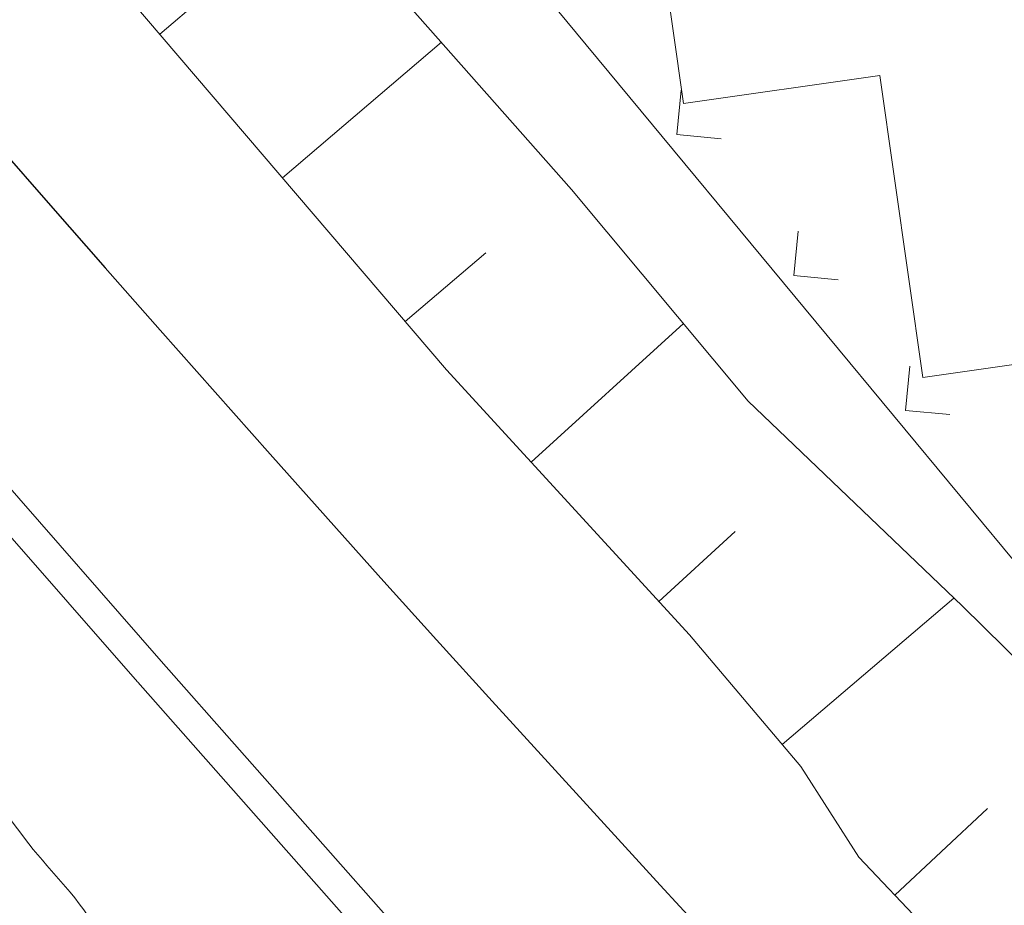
# Model space of a CAD drawing. Header units: metres. Extents: x 3425540 to 3446143, y 5432760 to 5444637.
# Tile 283 of 656: x 3440736 to 3440752, y 5438443 to 5438457. Entities that reach past the tile are written whole.
import ezdxf

# ---------------------------------------------------------------- set-up
doc = ezdxf.new("R2010")
doc.units = ezdxf.units.M
for name, color, linetype, lineweight in [('B_Bestand', 9, 'Continuous', 18), ('B_Böschung', 9, 'Continuous', 18), ('B_Gleisachse', 9, 'Continuous', 25), ('Bestand Kabeltröge', 9, 'Continuous', 18)]:
    doc.layers.add(name, color=color, linetype=linetype, lineweight=lineweight)

msp = doc.modelspace()

# ---------------------------------------------------------------- linework, layer by layer
at = {"layer": 'B_Bestand'}
for p, q in [((3440745.222, 5438456.23), (3440741.392, 5438460.849)), ((3440749.052, 5438451.612), (3440745.222, 5438456.23)), ((3440746.729, 5438455.51), (3440746.663, 5438454.806)), ((3440746.663, 5438454.806), (3440747.367, 5438454.74)), ((3440748.587, 5438453.27), (3440748.521, 5438452.565)), ((3440748.521, 5438452.565), (3440749.225, 5438452.5)), ((3440752.882, 5438446.993), (3440749.052, 5438451.612)), ((3440750.362, 5438451.129), (3440750.296, 5438450.425)), ((3440750.296, 5438450.425), (3440751, 5438450.359))]:
    msp.add_line(p, q, dxfattribs=at)
for points in [[(3440755.276, 5438451.621), (3440753.6, 5438463.38), (3440745.777, 5438462.266), (3440746.77, 5438455.298), (3440749.886, 5438455.742)], [(3440749.886, 5438455.742), (3440750.569, 5438450.95), (3440755.276, 5438451.621)]]:
    msp.add_lwpolyline(points, dxfattribs=at)
at = {"layer": 'B_Böschung'}
for p, q in [((3440734.931, 5438460.514), (3440743.001, 5438451.068)), ((3440738.448, 5438456.397), (3440739.738, 5438457.499)), ((3440742.18, 5438457.111), (3440744.988, 5438453.933)), ((3440740.398, 5438454.116), (3440742.921, 5438456.272)), ((3440744.988, 5438453.933), (3440747.795, 5438450.572)), ((3440742.346, 5438451.835), (3440743.627, 5438452.929)), ((3440744.348, 5438449.601), (3440746.766, 5438451.805)), ((3440743.001, 5438451.068), (3440746.863, 5438446.861)), ((3440747.795, 5438450.572), (3440751.192, 5438447.321)), ((3440746.377, 5438447.391), (3440747.587, 5438448.502)), ((3440748.337, 5438445.121), (3440751.061, 5438447.446)), ((3440751.192, 5438447.321), (3440753.667, 5438444.882)), ((3440746.863, 5438446.861), (3440748.632, 5438444.772)), ((3440748.632, 5438444.772), (3440749.555, 5438443.331)), ((3440750.126, 5438442.727), (3440751.595, 5438444.102)), ((3440749.555, 5438443.331), (3440750.848, 5438441.964))]:
    msp.add_line(p, q, dxfattribs=at)
msp.add_open_spline([(3440730.306, 5438451.437), (3440731.517, 5438449.891), (3440732.727, 5438448.344), (3440733.938, 5438446.797), (3440734.749, 5438445.761), (3440735.51, 5438444.686), (3440736.298, 5438443.633), (3440736.669, 5438443.138), (3440737.088, 5438442.784), (3440737.452, 5438442.177), (3440737.72, 5438441.729), (3440737.666, 5438441.273), (3440737.653, 5438440.821), (3440737.64, 5438440.386), (3440737.594, 5438439.951), (3440737.452, 5438439.516), (3440737.286, 5438439.005), (3440737.04, 5438438.59), (3440736.699, 5438438.16), (3440736.385, 5438437.765), (3440736.067, 5438437.313), (3440735.595, 5438437.256), (3440734.859, 5438437.168), (3440734.122, 5438437.088), (3440733.386, 5438437.005), (3440733.085, 5438436.971), (3440732.732, 5438437.077), (3440732.483, 5438436.905), (3440732.215, 5438436.721), (3440731.948, 5438436.537), (3440731.68, 5438436.352)], degree=3, knots=[0, 0, 0, 0, 0.274407, 0.274407, 0.274407, 0.458226, 0.458226, 0.458226, 0.544745, 0.544745, 0.544745, 0.608583, 0.608583, 0.608583, 0.670072, 0.670072, 0.670072, 0.742303, 0.742303, 0.742303, 0.808753, 0.808753, 0.808753, 0.912286, 0.912286, 0.912286, 0.954595, 0.954595, 0.954595, 1, 1, 1, 1], dxfattribs=at)
at = {"layer": 'B_Gleisachse'}
msp.add_arc((3441179.11, 5438841.029), 588.01, 210.367653, 243.341249, dxfattribs=at)
at = {"layer": 'Bestand Kabeltröge'}
for p, q in [((3440731.061, 5438454.909), (3440738.473, 5438446.443)), ((3440730.685, 5438454.579), (3440738.097, 5438446.113)), ((3440738.472, 5438446.444), (3440742.236, 5438442.183)), ((3440738.098, 5438446.112), (3440741.862, 5438441.851))]:
    msp.add_line(p, q, dxfattribs=at)

doc.saveas('drawing.dxf')
